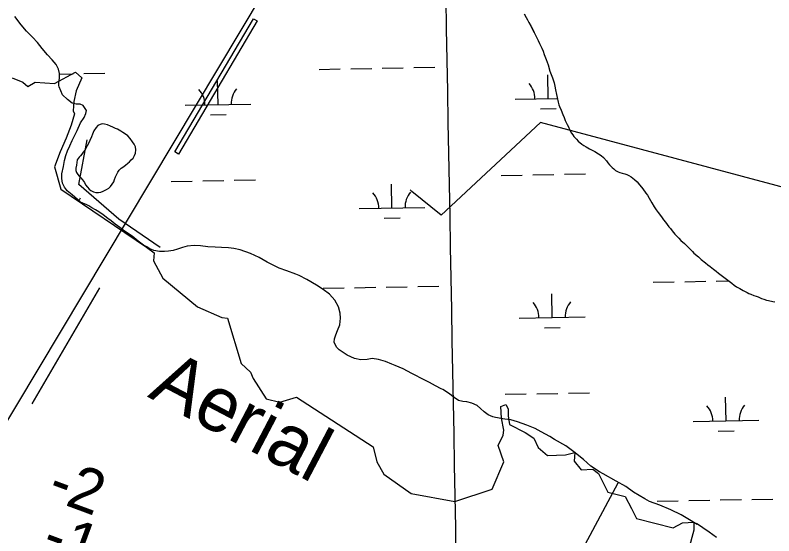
# Model space of a CAD drawing. Extents: x 3925854 to 3964121, y 224593 to 250589.
# Drawn here: x 3950503 to 3951657, y 242755 to 243547 of the extents above; entities that cross this region are included whole.
import ezdxf

# ---------------------------------------------------------------- set-up
doc = ezdxf.new("R2010")
doc.units = 0
for name, color, linetype in [('V-CHAN-DOCK', 7, 'Continuous'), ('V-GRID-MAJR', 7, 'Continuous'), ('V-RIVR-EDGE', 7, 'Continuous'), ('V-RIVR-IDEN', 7, 'Continuous'), ('V-RIVR-RANG', 7, 'Continuous'), ('V-RRAP-FSHR', 7, 'Continuous'), ('V-TOPO-SHOR', 7, 'Continuous'), ('V-UTIL-LINE', 7, 'Continuous'), ('V-WETL-SWMP', 7, 'Continuous')]:
    doc.layers.add(name, color=color, linetype=linetype)

msp = doc.modelspace()

# ---------------------------------------------------------------- linework, layer by layer
at = {"layer": 'V-CHAN-DOCK'}
msp.add_lwpolyline([(3950871.296, 243537.819), (3950751.984, 243335.556), (3950746.278, 243338.922), (3950865.59, 243541.185)], close=True, dxfattribs=at)
at = {"layer": 'V-GRID-MAJR'}
msp.add_spline([(3951399.639, 230414.747), (3951288.627, 236471.56), (3951177.558, 242531.458), (3951066.49, 248591.344), (3951066.433, 248594.438)], degree=3, dxfattribs=at)
at = {"layer": 'V-RIVR-EDGE'}
msp.add_lwpolyline([(3950498.96, 243451.401), (3950515.325, 243444.855), (3950522.961, 243438.309), (3950533.871, 243444.855), (3950563.326, 243442.673), (3950594.964, 243460.128), (3950604.782, 243451.401), (3950596.054, 243431.764), (3950592.782, 243415.399), (3950591.691, 243401.217), (3950593.873, 243396.853), (3950588.418, 243379.398), (3950580.781, 243359.761), (3950572.054, 243339.033), (3950563.326, 243316.123), (3950573.145, 243282.304), (3950702.967, 243193.938), (3950714.967, 243185.21), (3950713.877, 243173.21), (3950728.059, 243147.027), (3950780.424, 243103.389), (3950817.516, 243087.025), (3950826.244, 243085.934), (3950846.972, 243017.204), (3950861.154, 243004.113), (3950865.518, 242994.295), (3950885.155, 242963.748), (3950905.883, 242958.293), (3950930.975, 242965.93), (3951047.706, 242890.655), (3951053.16, 242867.745), (3951064.07, 242849.199), (3951105.526, 242819.743), (3951172.073, 242807.743), (3951228.803, 242826.289), (3951246.258, 242867.745), (3951237.53, 242892.837), (3951245.167, 242908.11), (3951246.258, 242915.747), (3951242.985, 242934.293), (3951241.894, 242951.748), (3951249.531, 242955.021), (3951252.803, 242948.475), (3951252.803, 242937.565), (3951254.985, 242924.474), (3951278.986, 242912.474), (3951292.077, 242903.746), (3951298.623, 242889.564), (3951312.805, 242877.563), (3951340.079, 242878.654), (3951354.261, 242881.927), (3951353.17, 242868.836), (3951364.08, 242855.745), (3951381.535, 242856.835), (3951390.263, 242850.29), (3951404.445, 242821.925), (3951430.627, 242815.38), (3951440.446, 242796.834), (3951448.083, 242781.56), (3951503.721, 242767.378), (3951517.903, 242775.015), (3951535.358, 242776.106), (3951535.358, 242764.105), (3951518.994, 242704.103)], dxfattribs=at)
at = {"layer": 'V-RIVR-RANG'}
msp.add_line((3949641.568, 239538.298), (3951420.371, 242835.839), dxfattribs=at)
at = {"layer": 'V-RRAP-FSHR'}
msp.add_lwpolyline([(3950723.911, 243193.685), (3950660.837, 243236.648), (3950600.448, 243289.115), (3950612.775, 243357.203)], dxfattribs=at)
at = {"layer": 'V-TOPO-SHOR'}
for points in [[(3951277.033, 243548.55), (3951280.226, 243543.157), (3951282.419, 243539.365), (3951284.414, 243535.371), (3951288.004, 243529.18), (3951290.2, 243524.787), (3951292.594, 243519.995), (3951296.184, 243513.205), (3951298.777, 243508.214), (3951300.771, 243503.621), (3951304.163, 243496.432), (3951305.957, 243491.841), (3951307.751, 243486.85), (3951310.743, 243479.461), (3951313.733, 243471.275), (3951316.525, 243461.293), (3951318.519, 243456.3), (3951320.313, 243451.507), (3951322.708, 243443.721), (3951323.703, 243438.73), (3951324.698, 243433.139), (3951326.294, 243425.952), (3951327.688, 243421.359), (3951329.083, 243414.572), (3951329.88, 243410.578), (3951330.877, 243407.584), (3951333.47, 243402.192), (3951335.864, 243395.603), (3951337.859, 243391.21), (3951339.851, 243386.418), (3951342.645, 243380.626), (3951344.64, 243376.833), (3951346.235, 243372.641), (3951349.428, 243367.447), (3951351.023, 243364.852), (3951353.018, 243362.456), (3951356.61, 243358.063), (3951359.602, 243355.067), (3951364.792, 243350.672), (3951368.185, 243348.475), (3951371.577, 243346.478), (3951376.767, 243343.281), (3951380.758, 243341.282), (3951384.551, 243339.285), (3951390.341, 243335.89), (3951394.33, 243333.491), (3951397.924, 243330.297), (3951402.313, 243325.304), (3951404.707, 243322.307)], [(3950597.902, 243326.801), (3950597.32, 243322.553), (3950596.739, 243318.5), (3950595.772, 243314.255), (3950595.77, 243310.392), (3950596.735, 243307.306), (3950598.664, 243304.6), (3950600.978, 243301.704), (3950603.102, 243299.581), (3950605.996, 243296.105), (3950608.889, 243292.243), (3950610.624, 243288.962), (3950613.52, 243285.099), (3950616.221, 243282.009), (3950618.728, 243280.078), (3950622.396, 243278.146), (3950626.064, 243276.985), (3950630.117, 243276.983), (3950633.592, 243277.563), (3950637.26, 243279.105), (3950642.28, 243281.611), (3950645.948, 243283.733), (3950648.459, 243286.05), (3950651.162, 243289.715), (3950653.288, 243293.383), (3950654.447, 243296.857), (3950655.993, 243300.91), (3950657.345, 243304.191), (3950659.664, 243308.244), (3950661.597, 243310.945), (3950664.685, 243313.841), (3950667.194, 243315.768), (3950671.057, 243318.856), (3950674.532, 243321.75), (3950677.045, 243323.874), (3950679.941, 243326.573), (3950682.644, 243329.275), (3950684.962, 243333.328), (3950686.314, 243336.996), (3950686.896, 243341.821), (3950686.511, 243346.261), (3950684.389, 243350.316), (3950682.075, 243354.176), (3950678.409, 243359.39), (3950674.743, 243363.445), (3950671.462, 243365.764), (3950667.409, 243368.275), (3950663.936, 243370.206), (3950658.918, 243373.104), (3950656.024, 243374.456), (3950652.164, 243376.581), (3950648.303, 243378.128), (3950643.865, 243379.866), (3950639.233, 243381.026), (3950635.952, 243381.22), (3950632.669, 243380.643), (3950629.001, 243378.908), (3950626.49, 243375.819), (3950623.205, 243370.609), (3950620.889, 243365.592), (3950619.342, 243361.539), (3950617.217, 243356.134), (3950615.283, 243352.466), (3950612.965, 243348.028), (3950611.226, 243344.94), (3950609.295, 243341.274), (3950606.979, 243338.185), (3950605.045, 243335.484), (3950602.922, 243332.975), (3950600.798, 243330.854), (3950597.902, 243326.801)], [(3951404.707, 243322.307), (3951407.102, 243319.311), (3951411.093, 243315.317), (3951413.487, 243312.921), (3951416.283, 243310.724), (3951420.074, 243308.526), (3951422.869, 243307.328), (3951426.064, 243306.726), (3951430.455, 243305.727), (3951433.447, 243304.33), (3951436.243, 243302.929), (3951440.035, 243300.932), (3951442.63, 243299.134), (3951445.024, 243296.937), (3951448.815, 243293.342), (3951452.807, 243288.949), (3951455.6, 243285.353), (3951457.595, 243282.758), (3951462.383, 243276.168), (3951464.779, 243273.172), (3951467.372, 243268.379), (3951469.166, 243264.986), (3951471.362, 243261.392), (3951474.954, 243255.2), (3951477.745, 243250.609), (3951480.938, 243246.613), (3951485.927, 243240.025), (3951489.12, 243235.632), (3951492.112, 243231.837), (3951494.506, 243228.441), (3951497.3, 243225.046), (3951499.495, 243222.25), (3951502.289, 243218.656), (3951506.278, 243213.864), (3951509.87, 243210.069), (3951512.465, 243207.472), (3951515.658, 243204.277), (3951520.848, 243199.483), (3951524.638, 243195.888), (3951528.032, 243192.292), (3951533.021, 243187.5), (3951535.415, 243185.104), (3951542.2, 243179.312), (3951546.39, 243175.118), (3951552.977, 243170.323), (3951556.569, 243167.327), (3951560.161, 243164.531), (3951565.351, 243160.536), (3951568.943, 243157.54), (3951572.734, 243154.543), (3951578.722, 243149.95), (3951582.713, 243146.755), (3951586.904, 243143.757), (3951592.89, 243139.163), (3951596.482, 243136.367), (3951600.076, 243133.969), (3951605.264, 243131.174), (3951610.255, 243128.376), (3951616.043, 243124.978), (3951619.037, 243123.78), (3951622.031, 243122.58), (3951626.623, 243120.583), (3951629.815, 243119.584), (3951633.01, 243118.384), (3951638.2, 243116.186), (3951641.393, 243114.986), (3951645.784, 243113.389), (3951648.78, 243112.789), (3951655.366, 243111.388), (3951658.36, 243110.788)]]:
    msp.add_lwpolyline(points, dxfattribs=at)
at = {"layer": 'V-UTIL-LINE'}
msp.add_line((3950529.288, 242956.164), (3950632.073, 243132.347), dxfattribs=at)
for points in [[(3961768.13, 245337.826), (3958452.623, 243703.895), (3958445.336, 243702.4), (3956064.086, 243251.836), (3953495.261, 242797.264), (3951301.912, 243383.403), (3951151.061, 243242.597), (3951106.541, 243278.566), (3951104.041, 243281.265)], [(3951084.343, 243921.319), (3947981.77, 238738.296), (3948844.302, 237642.921), (3949260.796, 236134.673), (3945931.135, 235655.081), (3945509.058, 234777.685), (3942603.575, 230254.808)]]:
    msp.add_lwpolyline(points, dxfattribs=at)
at = {"layer": 'V-WETL-SWMP'}
for p, q in [((3950570.82, 243457.04), (3950591.708, 243457.42)), ((3950607.705, 243457.711), (3950639.7, 243458.293)), ((3950965.554, 243464.218), (3950997.549, 243464.8)), ((3951013.546, 243465.09), (3951045.541, 243465.672)), ((3951061.538, 243465.963), (3951093.533, 243466.545)), ((3951109.53, 243466.836), (3951141.525, 243467.418)), ((3950811.91, 243410.674), (3950811.256, 243446.668)), ((3951313.735, 243419.798), (3951313.081, 243455.792)), ((3950761.918, 243409.765), (3950861.902, 243411.583)), ((3951263.743, 243418.889), (3951327.956, 243420.057)), ((3951302.018, 243404.152), (3951326.014, 243404.588)), ((3950800.193, 243395.027), (3950824.189, 243395.463)), ((3950788.605, 243294.799), (3950820.6, 243295.381)), ((3950836.597, 243295.672), (3950868.592, 243296.253)), ((3951242.438, 243303.051), (3951274.433, 243303.633)), ((3951290.43, 243303.924), (3951322.425, 243304.505)), ((3951338.422, 243304.796), (3951370.417, 243305.378)), ((3950740.613, 243293.926), (3950772.608, 243294.508)), ((3951076.246, 243253.591), (3951075.591, 243289.585)), ((3951026.254, 243252.682), (3951126.237, 243254.5)), ((3951064.528, 243237.945), (3951088.524, 243238.381)), ((3951067.586, 243133.343), (3951099.581, 243133.925)), ((3951115.578, 243134.216), (3951147.573, 243134.797)), ((3951473.427, 243140.723), (3951505.422, 243141.304)), ((3951521.419, 243141.595), (3951553.414, 243142.177)), ((3951569.411, 243142.468), (3951588.14, 243142.808)), ((3950971.602, 243131.598), (3951003.597, 243132.18)), ((3951019.594, 243132.47), (3951051.589, 243133.052)), ((3951319.783, 243087.178), (3951319.129, 243123.172)), ((3951269.791, 243086.269), (3951369.775, 243088.087)), ((3951308.066, 243071.532), (3951332.062, 243071.968)), ((3951344.47, 242972.176), (3951376.465, 242972.758)), ((3951248.486, 242970.431), (3951280.481, 242971.013)), ((3951296.478, 242971.304), (3951328.473, 242971.885)), ((3951584.119, 242930.096), (3951583.464, 242966.09)), ((3951534.127, 242929.187), (3951634.11, 242931.005)), ((3951572.401, 242914.449), (3951596.397, 242914.886)), ((3951623.451, 242810.72), (3951655.446, 242811.302)), ((3951479.475, 242808.102), (3951511.47, 242808.684)), ((3951527.467, 242808.975), (3951559.462, 242809.557)), ((3951575.459, 242809.848), (3951607.454, 242810.43))]:
    msp.add_line(p, q, dxfattribs=at)
for points in [[(3950615.617, 243256.724), (3950611.425, 243258.722), (3950607.433, 243260.254), (3950605.171, 243261.253), (3950602.709, 243262.585), (3950602.377, 243262.718), (3950590.27, 243273.37), (3950582.42, 243279.762), (3950581.356, 243281.093), (3950578.23, 243285.154), (3950575.371, 243291.477), (3950574.376, 243298.464), (3950574.446, 243305.584), (3950576.713, 243316.763), (3950578.58, 243325.546), (3950580.513, 243333.331), (3950583.044, 243340.317), (3950586.375, 243348.234), (3950590.171, 243356.285), (3950593.767, 243363.337), (3950597.896, 243371.454), (3950602.958, 243383.097), (3950608.152, 243390.881), (3950611.016, 243396.935), (3950611.75, 243401.659), (3950607.095, 243409.513), (3950602.371, 243411.179), (3950596.116, 243411.248), (3950590.261, 243413.047), (3950582.943, 243418.374), (3950575.56, 243425.697), (3950570.241, 243437.544), (3950570.042, 243439.474), (3950570.111, 243444.531), (3950571.111, 243450.32), (3950570.782, 243457.906), (3950569.254, 243464.694), (3950565.597, 243471.816), (3950559.81, 243478.872), (3950552.493, 243486.528), (3950544.445, 243495.914), (3950537.529, 243504.9), (3950529.813, 243512.955), (3950520.833, 243522.142), (3950512.718, 243531.794), (3950503.208, 243544.575)], [(3951277.033, 243548.549), (3951280.225, 243543.158), (3951282.419, 243539.364), (3951284.414, 243535.37), (3951288.005, 243529.18), (3951290.199, 243524.787), (3951292.593, 243519.995), (3951296.183, 243513.206), (3951298.777, 243508.214), (3951300.771, 243503.621), (3951304.162, 243496.433), (3951305.957, 243491.84), (3951307.752, 243486.849), (3951310.743, 243479.461), (3951313.734, 243471.275), (3951316.525, 243461.292), (3951318.519, 243456.3), (3951320.314, 243451.508), (3951322.707, 243443.721), (3951323.703, 243438.73), (3951324.699, 243433.139), (3951326.293, 243425.952), (3951327.688, 243421.359), (3951329.083, 243414.571), (3951329.88, 243410.578), (3951330.877, 243407.583), (3951333.47, 243402.192), (3951335.863, 243395.603), (3951337.858, 243391.21), (3951339.852, 243386.418), (3951342.645, 243380.627), (3951344.639, 243376.833), (3951346.235, 243372.64), (3951349.427, 243367.448), (3951351.023, 243364.853), (3951353.018, 243362.456), (3951356.61, 243358.063), (3951359.603, 243355.067), (3951364.792, 243350.673), (3951368.185, 243348.475), (3951371.578, 243346.477), (3951376.767, 243343.281), (3951380.759, 243341.283), (3951384.552, 243339.285), (3951390.34, 243335.889), (3951394.331, 243333.492), (3951397.924, 243330.296), (3951402.314, 243325.303), (3951404.708, 243322.308), (3951407.102, 243319.312), (3951411.093, 243315.318), (3951413.488, 243312.921), (3951416.282, 243310.724), (3951420.074, 243308.526), (3951422.869, 243307.328), (3951426.063, 243306.727), (3951430.454, 243305.727), (3951433.448, 243304.329), (3951436.243, 243302.93), (3951440.035, 243300.932), (3951442.63, 243299.134), (3951445.024, 243296.937), (3951448.816, 243293.342), (3951452.807, 243288.949), (3951455.6, 243285.354), (3951457.596, 243282.758), (3951462.384, 243276.168), (3951464.779, 243273.172), (3951467.372, 243268.38), (3951469.167, 243264.985), (3951471.362, 243261.391), (3951474.953, 243255.201), (3951477.746, 243250.608), (3951480.938, 243246.614), (3951485.927, 243240.024), (3951489.119, 243235.631), (3951492.112, 243231.836), (3951494.506, 243228.441), (3951497.3, 243225.046), (3951499.495, 243222.251), (3951502.288, 243218.656), (3951506.279, 243213.863), (3951509.871, 243210.068), (3951512.465, 243207.472), (3951515.658, 243204.277), (3951520.847, 243199.483), (3951524.638, 243195.888), (3951528.031, 243192.293), (3951533.02, 243187.5), (3951535.414, 243185.103), (3951542.2, 243179.311), (3951546.39, 243175.117), (3951552.976, 243170.323), (3951556.569, 243167.327), (3951560.161, 243164.531), (3951565.35, 243160.536), (3951568.942, 243157.54), (3951572.734, 243154.544), (3951578.721, 243149.949), (3951582.713, 243146.754), (3951586.904, 243143.757)], [(3951431.677, 242830.172), (3951416.974, 242838.363), (3951397.481, 242849.484), (3951391.759, 242852.813), (3951378.387, 242861.47), (3951367.478, 242871.589), (3951352.91, 242882.907), (3951340.802, 242892.096), (3951323.438, 242901.752), (3951316.053, 242906.213), (3951303.28, 242913.472), (3951293.966, 242918.4), (3951281.457, 242923.462), (3951267.219, 242928.725), (3951257.172, 242931.857), (3951248.056, 242932.792), (3951233.816, 242935.327), (3951229.891, 242936.26), (3951222.638, 242939.191), (3951216.319, 242943.718), (3951211.064, 242949.044), (3951206.075, 242953.372), (3951197.891, 242957.035), (3951190.306, 242958.835), (3951183.851, 242959.503), (3951177.397, 242961.103), (3951170.878, 242965.497), (3951162.096, 242972.022), (3951153.514, 242977.615), (3951151.252, 242978.881), (3951142.271, 242983.542), (3951133.289, 242988.337), (3951126.104, 242991.934), (3951106.677, 243002.256), (3951093.371, 243009.249), (3951081.329, 243014.045), (3951076.006, 243016.442), (3951066.492, 243020.373), (3951055.646, 243023.505), (3951046.264, 243024.64), (3951038.677, 243023.312), (3951028.895, 243022.784), (3951019.114, 243024.651), (3951008.402, 243030.045), (3950995.962, 243038.102), (3950992.104, 243041.897), (3950988.514, 243049.817), (3950988.715, 243054.608), (3950990.781, 243060.996), (3950993.445, 243067.649), (3950996.909, 243076.232), (3950997.845, 243086.147), (3950997.449, 243093.999), (3950995.257, 243103.449), (3950989.605, 243113.633), (3950981.224, 243122.487), (3950971.91, 243129.544), (3950961.732, 243136.469), (3950946.696, 243144.993), (3950935.386, 243151.186), (3950930.33, 243153.051), (3950916.557, 243158.181), (3950904.581, 243162.378), (3950895.466, 243166.441), (3950886.684, 243171.036), (3950874.243, 243178.494), (3950861.269, 243184.622), (3950845.7, 243190.085), (3950836.119, 243192.019), (3950827.601, 243192.954), (3950817.154, 243193.623), (3950807.572, 243193.96), (3950796.326, 243194.763), (3950785.413, 243195.832), (3950775.498, 243196.502), (3950765.05, 243195.308), (3950757.663, 243193.382), (3950750.143, 243191.056), (3950743.687, 243189.195), (3950736.766, 243187.867), (3950730.311, 243187.404), (3950722.725, 243187.54), (3950714.474, 243188.808), (3950709.883, 243191.072), (3950707.288, 243192.071), (3950703.496, 243194.335), (3950698.374, 243197.332), (3950692.653, 243201.593), (3950687.397, 243205.721), (3950681.477, 243210.515), (3950676.687, 243213.977), (3950669.502, 243218.438), (3950662.517, 243223.831), (3950655.532, 243229.025), (3950649.412, 243233.885), (3950644.556, 243237.547), (3950637.238, 243243.273), (3950630.719, 243247.734), (3950625.795, 243250.531), (3950619.808, 243253.927), (3950615.617, 243256.724)], [(3951586.904, 243143.757), (3951592.891, 243139.163), (3951596.483, 243136.367), (3951600.076, 243133.97), (3951605.265, 243131.173), (3951610.255, 243128.376), (3951616.043, 243124.979), (3951619.037, 243123.78), (3951622.031, 243122.581), (3951626.622, 243120.583), (3951629.816, 243119.584), (3951633.01, 243118.384), (3951638.199, 243116.186), (3951641.393, 243114.987), (3951645.784, 243113.388), (3951648.779, 243112.788), (3951655.366, 243111.388), (3951658.361, 243110.788)], [(3951569.658, 242752.857), (3951558.282, 242761.047), (3951539.456, 242773.898), (3951540.387, 242772.633), (3951528.545, 242779.891), (3951516.104, 242787.15), (3951500.07, 242795.075), (3951483.304, 242802.069), (3951467.934, 242807.732), (3951460.549, 242811.727), (3951443.385, 242821.982), (3951431.677, 242830.172)]]:
    msp.add_lwpolyline(points, dxfattribs=at)
for centre, start, end in [((3950756.668, 243410.144), 0.269879, 41.813537), ((3950867.135, 243412.153), 140.269876, 181.813534), ((3951258.493, 243419.269), 0.269879, 41.813537), ((3951021.003, 243253.062), 0.269879, 41.813537), ((3951131.471, 243255.07), 140.269876, 181.813534), ((3950629.646, 243245.946), 140.269876, 147.503898), ((3951375.008, 243088.657), 140.269876, 181.813534), ((3951264.541, 243086.649), 0.269879, 41.813537), ((3951528.876, 242929.566), 0.269879, 41.813537), ((3951639.344, 242931.575), 140.269876, 181.813534)]:
    msp.add_arc(centre, 35.246, start, end, dxfattribs=at)

# ---------------------------------------------------------------- texts
at = {"layer": 'V-RIVR-IDEN'}
msp.add_text('Aerial', height=82.9998, rotation=332.323945, dxfattribs=at).set_placement((3950703.543, 242967.035))
at = {"layer": 'V-RIVR-RANG'}
for s, p in [('-2', (3950549.791, 242813.031)), ('-1', (3950540.913, 242730.985))]:
    msp.add_text(s, height=67, rotation=339.659917, dxfattribs=at).set_placement(p)

doc.saveas('drawing.dxf')
